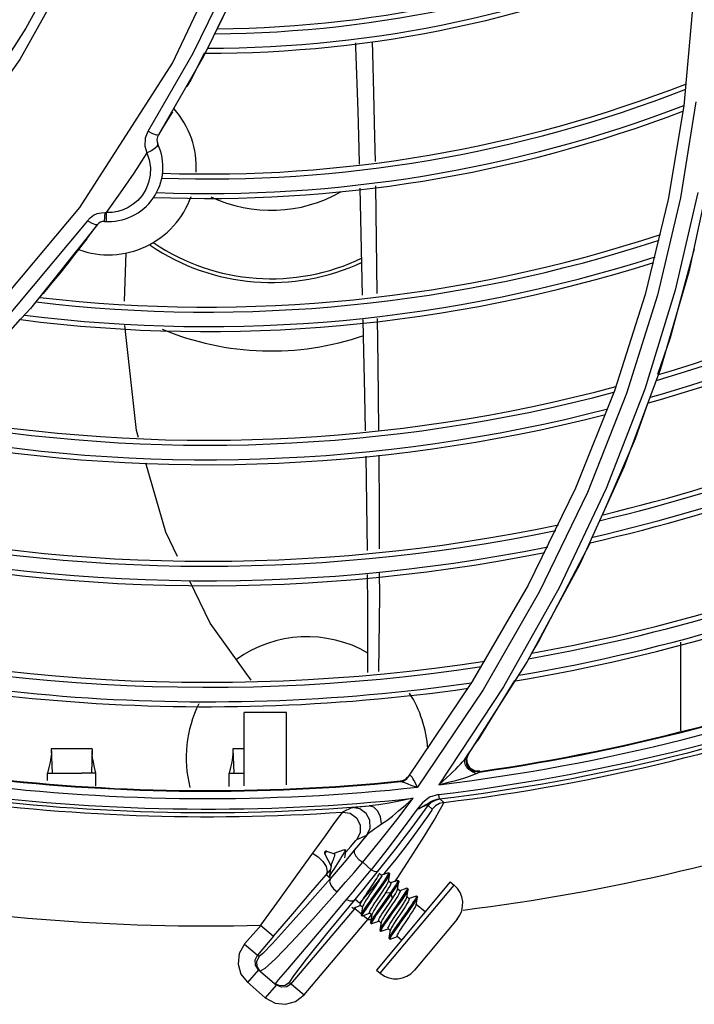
# Model space of a CAD drawing. Extents: x 40.7 to 137.4, y -250.8 to -221.5.
# Tile 306 of 320: x 123.0947 to 123.1627, y -233.2357 to -233.1363. Entities that reach past the tile are written whole.
import ezdxf

# ---------------------------------------------------------------- set-up
doc = ezdxf.new("R2010")
doc.units = 0
doc.header["$MEASUREMENT"] = 0
doc.layers.get('0').update_dxf_attribs({"linetype": 'CONTINUOUS'})

msp = doc.modelspace()

# ---------------------------------------------------------------- linework, layer by layer
at = {"color": 155}
for p, q in [((123.116409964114, -233.133634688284), (123.1145893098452, -233.1371990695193)), ((123.1625144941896, -233.1355544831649), (123.1616438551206, -233.1450154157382)), ((123.1121356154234, -233.1397240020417), (123.1076153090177, -233.147591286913)), ((123.1133251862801, -233.139673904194), (123.1119349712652, -233.1423955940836)), ((123.1119349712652, -233.1423955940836), (123.1115492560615, -233.1430818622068)), ((123.1628750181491, -233.1446055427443), (123.1613271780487, -233.1542844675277)), ((123.1100771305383, -233.1456185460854), (123.109811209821, -233.1460636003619)), ((123.1616438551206, -233.1450154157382), (123.1600718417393, -233.1544600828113)), ((123.1289871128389, -233.1533293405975), (123.1292319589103, -233.1641057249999)), ((123.1305598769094, -233.1530733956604), (123.130712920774, -233.163955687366)), ((123.1600718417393, -233.1544600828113), (123.1577576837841, -233.1640362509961)), ((123.1630535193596, -233.1537454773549), (123.1607930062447, -233.1636143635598)), ((123.0889475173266, -233.169325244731), (123.1007603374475, -233.1552680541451)), ((123.1015063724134, -233.1566095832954), (123.0903680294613, -233.1699430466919)), ((123.1021136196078, -233.1560607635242), (123.1024851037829, -233.1558915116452)), ((123.1032162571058, -233.1566749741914), (123.1032835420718, -233.1557910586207)), ((123.1033895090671, -233.156571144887), (123.10340022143, -233.156685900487)), ((123.1025175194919, -233.1569953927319), (123.0957691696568, -233.1654464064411)), ((123.1006239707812, -233.1595021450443), (123.1002141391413, -233.1600301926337)), ((123.1052561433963, -233.1647118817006), (123.1054152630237, -233.1598478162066)), ((123.1607930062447, -233.1636143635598), (123.1577320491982, -233.173588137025)), ((123.0970503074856, -233.1639399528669), (123.0967040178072, -233.1643265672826)), ((123.1577576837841, -233.1640362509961), (123.1546490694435, -233.173767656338)), ((123.0957691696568, -233.1654464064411), (123.0873325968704, -233.1744358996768)), ((123.0947244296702, -233.1665366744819), (123.0907436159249, -233.1709810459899)), ((123.1592914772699, -233.1715426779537), (123.1556344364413, -233.1813882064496)), ((123.1546490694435, -233.173767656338), (123.1507202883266, -233.1835697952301)), ((123.1558858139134, -233.1740386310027), (123.151929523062, -233.1840212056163)), ((123.1577320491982, -233.173588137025), (123.1538407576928, -233.1836191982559)), ((123.1556344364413, -233.1813882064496), (123.1511589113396, -233.1912480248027)), ((123.1507202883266, -233.1835697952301), (123.1459584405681, -233.1933573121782)), ((123.1521951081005, -233.1890938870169), (123.1470763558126, -233.1989314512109)), ((123.1511589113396, -233.1912480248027), (123.1458420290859, -233.2010699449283)), ((123.1459584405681, -233.1933573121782), (123.1403272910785, -233.2031029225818)), ((123.1470763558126, -233.1989314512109), (123.1462873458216, -233.2002132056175)), ((123.1613704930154, -233.2080716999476), (123.1613704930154, -233.1991285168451)), ((123.1458420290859, -233.2010699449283), (123.1396653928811, -233.2107966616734)), ((123.1403272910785, -233.2031029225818), (123.1338084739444, -233.2127414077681)), ((123.1445859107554, -233.2029772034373), (123.1408745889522, -233.2090062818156)), ((123.1414079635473, -233.2039346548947), (123.1347994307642, -233.2137475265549)), ((123.1434636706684, -233.2036379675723), (123.1369373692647, -233.2135026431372)), ((123.1216024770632, -233.2062260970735), (123.1173296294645, -233.2062260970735)), ((123.1173296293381, -233.2136285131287), (123.1173296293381, -233.2062260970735)), ((123.1216024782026, -233.2135084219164), (123.1216024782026, -233.2062260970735)), ((123.1405574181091, -233.2094808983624), (123.1408746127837, -233.209006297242)), ((123.1020002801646, -233.2098885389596), (123.0978666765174, -233.2098885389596)), ((123.0978666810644, -233.2098885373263), (123.097962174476, -233.2123306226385)), ((123.1020002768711, -233.2098885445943), (123.1019048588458, -233.2123301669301)), ((123.1173296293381, -233.2098885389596), (123.1161788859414, -233.2098885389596)), ((123.1161788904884, -233.2098885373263), (123.1162743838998, -233.2123306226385)), ((123.1399214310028, -233.210422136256), (123.1402454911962, -233.2099442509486)), ((123.1402454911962, -233.2099442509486), (123.1405574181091, -233.2094808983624)), ((123.1396258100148, -233.2108833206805), (123.1396452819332, -233.2108352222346)), ((123.1396452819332, -233.2108352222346), (123.1396619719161, -233.2108024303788)), ((123.1396657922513, -233.2107967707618), (123.1396619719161, -233.2108024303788)), ((123.1396657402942, -233.2107967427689), (123.1399214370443, -233.2104221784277)), ((123.1397307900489, -233.2109201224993), (123.1399214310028, -233.210422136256)), ((123.1397812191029, -233.210845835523), (123.1399405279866, -233.2104294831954)), ((123.140563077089, -233.212279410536), (123.1404676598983, -233.2122578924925)), ((123.141094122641, -233.2121488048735), (123.1405641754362, -233.2121010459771)), ((123.1407510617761, -233.2123651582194), (123.1410433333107, -233.2122228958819)), ((123.1410432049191, -233.2122229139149), (123.1410940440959, -233.2121488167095)), ((123.0974914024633, -233.2130867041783), (123.0974914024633, -233.2123301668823)), ((123.097521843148, -233.2123305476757), (123.0974914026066, -233.2123301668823)), ((123.0974927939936, -233.2123248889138), (123.0974925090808, -233.2123259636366)), ((123.1023746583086, -233.2123297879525), (123.1009452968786, -233.2123313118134)), ((123.1023746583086, -233.2136549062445), (123.1023746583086, -233.2123297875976)), ((123.11583405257, -233.2123305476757), (123.1158036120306, -233.2123301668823)), ((123.1158036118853, -233.2136714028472), (123.1158036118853, -233.2123301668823)), ((123.1158050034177, -233.2123248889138), (123.1158047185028, -233.2123259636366)), ((123.11583405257, -233.2123305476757), (123.1173296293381, -233.2123311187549)), ((123.1330785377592, -233.2131210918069), (123.1330298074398, -233.2131876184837)), ((123.1336434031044, -233.2128951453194), (123.1338002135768, -233.2127333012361)), ((123.1337081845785, -233.2129082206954), (123.1339179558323, -233.212638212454)), ((123.1338350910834, -233.2127108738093), (123.133808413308, -233.2127413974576)), ((123.1405413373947, -233.2123082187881), (123.1407510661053, -233.2123651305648)), ((123.1344397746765, -233.2136438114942), (123.1347995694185, -233.2137498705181)), ((123.1369185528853, -233.2144872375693), (123.1369710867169, -233.2149276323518)), ((123.1374602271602, -233.2152846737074), (123.1370567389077, -233.2149251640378)), ((123.1282166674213, -233.2158127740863), (123.1272297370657, -233.2162589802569)), ((123.1288255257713, -233.2157431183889), (123.1299352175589, -233.2156377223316)), ((123.1342636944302, -233.2178023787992), (123.1358851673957, -233.2156069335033)), ((123.1353110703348, -233.2153109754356), (123.1347775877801, -233.2159790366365)), ((123.1358862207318, -233.2156054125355), (123.1362914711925, -233.215965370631)), ((123.1286786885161, -233.2190342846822), (123.1296805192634, -233.2185802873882)), ((123.1256132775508, -233.2202128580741), (123.1254165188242, -233.2204479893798)), ((123.1256132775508, -233.2202128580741), (123.1264437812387, -233.220473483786)), ((123.1274181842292, -233.2200635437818), (123.1263675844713, -233.2204387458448)), ((123.1275711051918, -233.2201412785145), (123.1274774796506, -233.220062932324)), ((123.1317018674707, -233.2200648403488), (123.1301205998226, -233.2220727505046)), ((123.1254165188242, -233.2204479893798), (123.1260782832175, -233.221715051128)), ((123.125483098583, -233.2202509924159), (123.125431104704, -233.2203131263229)), ((123.1263882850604, -233.2204560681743), (123.1263675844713, -233.2204387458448)), ((123.1264276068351, -233.220452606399), (123.126367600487, -233.2204387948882)), ((123.1264371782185, -233.2204594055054), (123.1264276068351, -233.220452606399)), ((123.1264621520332, -233.2204986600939), (123.1264371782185, -233.2204594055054)), ((123.1264437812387, -233.220473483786), (123.1264473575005, -233.2204754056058)), ((123.1326019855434, -233.2209945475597), (123.1315143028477, -233.2223653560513)), ((123.1252578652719, -233.2212427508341), (123.1255786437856, -233.2217617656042)), ((123.1301205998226, -233.2220727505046), (123.1292741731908, -233.2213262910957)), ((123.1260096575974, -233.2229609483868), (123.1255815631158, -233.2225971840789)), ((123.1311577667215, -233.2226447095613), (123.1309447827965, -233.2224664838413)), ((123.1318620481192, -233.2223753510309), (123.1311526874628, -233.2226305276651)), ((123.1315143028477, -233.2223653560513), (123.1313583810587, -233.2225568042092)), ((123.1318615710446, -233.2232728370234), (123.1319947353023, -233.2224870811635)), ((123.1318621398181, -233.22237531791), (123.1318957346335, -233.2223749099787)), ((123.1319891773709, -233.2224533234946), (123.1318955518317, -233.2223749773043)), ((123.1319891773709, -233.2224533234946), (123.1319947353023, -233.2224870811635)), ((123.1327983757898, -233.2231587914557), (123.1320889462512, -233.2234139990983)), ((123.1327000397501, -233.2229446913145), (123.132473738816, -233.2232758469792)), ((123.1327983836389, -233.2231587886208), (123.1328320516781, -233.223158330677)), ((123.132925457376, -233.2232367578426), (123.1328318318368, -233.2231584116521)), ((123.12844095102, -233.2241110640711), (123.1274862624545, -233.2252439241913)), ((123.1309636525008, -233.2238695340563), (123.1301749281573, -233.2249765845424)), ((123.1310574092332, -233.2239473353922), (123.1302736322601, -233.2250474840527)), ((123.1381010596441, -233.2233012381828), (123.1306581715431, -233.2321956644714)), ((123.1310467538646, -233.2325207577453), (123.1384896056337, -233.2236263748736)), ((123.1320940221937, -233.2234281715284), (123.1318673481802, -233.2232384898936)), ((123.1327978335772, -233.2240562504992), (123.1329310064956, -233.2232704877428)), ((123.133030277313, -233.2242116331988), (123.1328036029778, -233.2240219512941)), ((123.1337339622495, -233.2239425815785), (123.1330251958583, -233.2241974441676)), ((123.1337341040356, -233.2248401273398), (123.1338672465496, -233.2240543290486)), ((123.1338616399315, -233.2240205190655), (123.1337680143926, -233.2239421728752)), ((123.1338616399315, -233.2240205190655), (123.1338672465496, -233.2240543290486)), ((123.1381010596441, -233.2233012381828), (123.1384896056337, -233.2236263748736)), ((123.1289549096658, -233.2254635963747), (123.1285055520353, -233.2250817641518)), ((123.131397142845, -233.2246614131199), (123.1308395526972, -233.2254931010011)), ((123.1318058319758, -233.2247853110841), (123.131016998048, -233.2258924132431)), ((123.1318989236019, -233.2248644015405), (123.131109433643, -233.2259724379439)), ((123.1315736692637, -233.2243951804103), (123.131397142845, -233.2246614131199)), ((123.1320575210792, -233.2244295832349), (123.1315737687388, -233.2243952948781)), ((123.1320575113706, -233.2244295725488), (123.1318058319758, -233.2247853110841)), ((123.1321508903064, -233.2245079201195), (123.1318989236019, -233.2248644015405)), ((123.1321508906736, -233.2245079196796), (123.1320572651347, -233.224429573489)), ((123.1320935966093, -233.2252439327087), (123.1322700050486, -233.2249778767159)), ((123.1322698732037, -233.2249778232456), (123.1321508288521, -233.2245077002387)), ((123.1339665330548, -233.2249950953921), (123.1337399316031, -233.2248054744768)), ((123.1346702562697, -233.2247260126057), (123.1339614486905, -233.2249808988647)), ((123.1346703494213, -233.2247259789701), (123.1347046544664, -233.2247254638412)), ((123.1346703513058, -233.2256235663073), (123.1348034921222, -233.2248377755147)), ((123.1347978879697, -233.2248039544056), (123.1347042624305, -233.2247256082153)), ((123.1347978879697, -233.2248039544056), (123.1348034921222, -233.2248377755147)), ((123.1220538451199, -233.2335854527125), (123.1286481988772, -233.2258248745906)), ((123.1281842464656, -233.22585892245), (123.1282778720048, -233.2259372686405)), ((123.1283120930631, -233.225936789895), (123.1290210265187, -233.2256818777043)), ((123.1291528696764, -233.2265647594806), (123.1284947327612, -233.2260055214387)), ((123.1292425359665, -233.2258574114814), (123.1290160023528, -233.2256678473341)), ((123.1292482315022, -233.2258235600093), (123.1291149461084, -233.2266093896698)), ((123.1315362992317, -233.2260751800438), (123.1320935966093, -233.2252439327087)), ((123.1355646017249, -233.2263323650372), (123.1346761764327, -233.2255889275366)), ((123.1233559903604, -233.2346921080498), (123.1297969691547, -233.2271120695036)), ((123.1291204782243, -233.2266424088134), (123.1292141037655, -233.2267207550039)), ((123.1292482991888, -233.2267202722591), (123.1299572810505, -233.2264653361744)), ((123.1297969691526, -233.2271120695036), (123.1292850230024, -233.2266770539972)), ((123.1297969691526, -233.2271120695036), (123.1301480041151, -233.2266205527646)), ((123.1301787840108, -233.2266408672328), (123.1299522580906, -233.2264513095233)), ((123.1301845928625, -233.226606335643), (123.1300514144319, -233.2273921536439)), ((123.1338471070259, -233.2263246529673), (123.1330572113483, -233.2274332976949)), ((123.1387951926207, -233.2270658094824), (123.1344861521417, -233.2322152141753)), ((123.1173729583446, -233.2295237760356), (123.1190247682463, -233.2276729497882)), ((123.1189782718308, -233.2276708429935), (123.1202805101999, -233.228777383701)), ((123.1300513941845, -233.2273922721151), (123.1300569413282, -233.2274261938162)), ((123.1300570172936, -233.227425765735), (123.1301506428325, -233.2275041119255)), ((123.1301506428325, -233.2275041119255), (123.1301849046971, -233.2275036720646)), ((123.1301849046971, -233.2275036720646), (123.1308935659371, -233.227248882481)), ((123.1311150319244, -233.2274243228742), (123.1308885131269, -233.2272347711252)), ((123.1309876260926, -233.2281757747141), (123.1309931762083, -233.2282096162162)), ((123.1311208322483, -233.2273898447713), (123.1309876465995, -233.2281756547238)), ((123.1311211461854, -233.2282871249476), (123.1318298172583, -233.2280323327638)), ((123.1320512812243, -233.2282077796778), (123.131824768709, -233.2280182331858)), ((123.1320570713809, -233.2281733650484), (123.1319238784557, -233.2289591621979)), ((123.120280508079, -233.2287773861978), (123.1186515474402, -233.2306944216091)), ((123.1309932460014, -233.2282092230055), (123.1310868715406, -233.228287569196)), ((123.1319294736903, -233.2289926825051), (123.1320230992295, -233.2290710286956)), ((123.1320230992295, -233.2290710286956), (123.1320573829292, -233.2290705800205)), ((123.1320573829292, -233.2290705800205), (123.13276606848, -233.2288157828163)), ((123.13319462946, -233.229164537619), (123.1327610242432, -233.2288016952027)), ((123.1173493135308, -233.2295878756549), (123.1188216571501, -233.2308389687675)), ((123.1184216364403, -233.2311796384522), (123.1186515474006, -233.2306944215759)), ((123.118465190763, -233.2317151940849), (123.1184216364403, -233.2311796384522)), ((123.1187708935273, -233.2321575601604), (123.118465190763, -233.2317151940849)), ((123.1189403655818, -233.232301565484), (123.1186292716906, -233.2318430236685)), ((123.1194050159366, -233.2320380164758), (123.1189411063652, -233.2323014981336)), ((123.1216904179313, -233.2320898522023), (123.1207621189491, -233.2331862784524)), ((123.1187708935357, -233.2321575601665), (123.1176641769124, -233.2334599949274)), ((123.1187708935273, -233.2321575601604), (123.1205906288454, -233.2337038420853)), ((123.1306581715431, -233.2321956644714), (123.1310467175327, -233.2325208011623)), ((123.1194201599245, -233.2349819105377), (123.1176317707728, -233.2334004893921)), ((123.1194839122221, -233.2350062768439), (123.1205906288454, -233.2337038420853)), ((123.1207621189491, -233.2331862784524), (123.1204343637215, -233.2335710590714)), ((123.1210765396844, -233.2339341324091), (123.1205906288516, -233.2337038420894)), ((123.121612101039, -233.2338906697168), (123.1210765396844, -233.2339341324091)), ((123.1220538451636, -233.23358545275), (123.121612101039, -233.2338906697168)), ((123.1218969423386, -233.2334521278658), (123.1233560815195, -233.2346920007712))]:
    msp.add_line(p, q, dxfattribs=at)
for points in [[(123.110562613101, -233.0920565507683), (123.1094803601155, -233.0995788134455), (123.1078226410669, -233.1071929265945), (123.1055872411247, -233.1147942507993), (123.1027660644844, -233.1223434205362), (123.0993465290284, -233.1298153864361), (123.0953149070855, -233.1371835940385), (123.0906602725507, -233.144413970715), (123.0853675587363, -233.151476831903)], [(123.1193296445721, -233.1236502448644), (123.116036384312, -233.131736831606), (123.1121356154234, -233.1397240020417)], [(123.1007603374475, -233.1552680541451), (123.1100864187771, -233.140700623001), (123.1171345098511, -233.1257794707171)], [(123.1010613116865, -233.1289512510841), (123.0946901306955, -233.1403410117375), (123.086936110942, -233.1512281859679), (123.0778760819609, -233.1614527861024)], [(123.1171471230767, -233.1320203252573), (123.11321694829, -233.1400441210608), (123.1086645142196, -233.1479398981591)], [(123.1285348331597, -233.1386743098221), (123.1285477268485, -233.1391021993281), (123.1287740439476, -233.1455597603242)], [(123.130240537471, -233.1385577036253), (123.1302656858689, -233.1396745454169), (123.1303735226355, -233.1437329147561), (123.1304764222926, -233.1481581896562), (123.1305182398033, -233.1506211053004)], [(123.1287740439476, -233.1455597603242), (123.1288877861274, -233.1493368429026), (123.1289265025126, -233.1508930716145)], [(123.1098112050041, -233.1460635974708), (123.1094327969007, -233.1466903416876), (123.1090505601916, -233.1473157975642), (123.1086645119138, -233.1479399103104)], [(123.1076153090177, -233.147591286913), (123.1073315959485, -233.1482953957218), (123.1073081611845, -233.1490934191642), (123.1075134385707, -233.1497612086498)], [(123.1086645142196, -233.1479398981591), (123.1084854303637, -233.1479678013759), (123.1081119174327, -233.1478436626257), (123.1076142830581, -233.1475867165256)], [(123.1075123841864, -233.1497569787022), (123.1079645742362, -233.1495227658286), (123.1083368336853, -233.1492681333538), (123.108566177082, -233.149037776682), (123.1086088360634, -233.1488698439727)], [(123.1075134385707, -233.1497612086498), (123.1061788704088, -233.151794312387), (123.1048080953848, -233.1538050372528), (123.1034013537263, -233.1557925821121)], [(123.1075123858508, -233.1497569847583), (123.1077464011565, -233.1504779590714), (123.1078590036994, -233.1512414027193), (123.1078329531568, -233.1520152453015), (123.1076715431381, -233.1527631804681), (123.1073899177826, -233.1534522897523)], [(123.1642563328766, -233.1520807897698), (123.1621559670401, -233.1617592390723), (123.1592914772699, -233.1715426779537)], [(123.1073899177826, -233.1534522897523), (123.1070152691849, -233.15405417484), (123.1065834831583, -233.1545508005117)], [(123.1065834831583, -233.1545508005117), (123.1061195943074, -233.1549475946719), (123.1056318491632, -233.1552595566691), (123.1051208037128, -233.1554975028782), (123.1045826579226, -233.1556662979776), (123.1040112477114, -233.1557644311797), (123.1034002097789, -233.1557906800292)], [(123.1613271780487, -233.1542844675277), (123.1590082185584, -233.1641096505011), (123.1558858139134, -233.1740386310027)], [(123.1025175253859, -233.1569953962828), (123.1023438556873, -233.1570254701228), (123.1019822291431, -233.1568918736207), (123.101505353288, -233.156607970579)], [(123.1015063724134, -233.1566095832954), (123.1017825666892, -233.1563023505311), (123.1021136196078, -233.1560607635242)], [(123.1024851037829, -233.1558915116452), (123.1028814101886, -233.1558007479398), (123.1032846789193, -233.1557929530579)], [(123.1034013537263, -233.1557925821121), (123.1033615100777, -233.1557949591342), (123.1033215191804, -233.1557962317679), (123.1032846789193, -233.1557929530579)], [(123.1034026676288, -233.1557905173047), (123.1033904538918, -233.1562508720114), (123.1033895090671, -233.156571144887)], [(123.1014456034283, -233.1584288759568), (123.1009485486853, -233.1590809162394), (123.1006239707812, -233.1595021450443)], [(123.1626910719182, -233.1594278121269), (123.1602835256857, -233.1684362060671), (123.1590093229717, -233.1721030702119)], [(123.1002141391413, -233.1600301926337), (123.0994517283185, -233.1609984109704), (123.0986800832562, -233.1619610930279), (123.0978992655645, -233.1629181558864)], [(123.0978992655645, -233.1629181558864), (123.097662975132, -233.1632044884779), (123.0973781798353, -233.1635476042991), (123.0970503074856, -233.1639399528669)], [(123.1292884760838, -233.1665870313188), (123.1293271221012, -233.1682837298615), (123.129452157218, -233.1741392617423), (123.1295222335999, -233.1778005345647)], [(123.1307464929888, -233.166455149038), (123.1308074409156, -233.1710734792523), (123.1308792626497, -233.1777438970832)], [(123.1066615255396, -233.1784654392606), (123.1064653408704, -233.1777816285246), (123.1052816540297, -233.1671616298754)], [(123.1580159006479, -233.1749619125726), (123.1567542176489, -233.1785927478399), (123.1534592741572, -233.1862295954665)], [(123.1295714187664, -233.1803703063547), (123.1296868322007, -233.1875510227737), (123.1297101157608, -233.1898751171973)], [(123.1308991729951, -233.1802608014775), (123.1309404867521, -233.1858398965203), (123.1309452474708, -233.1897086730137)], [(123.1106039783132, -233.1904680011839), (123.1094027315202, -233.1880200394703), (123.1074030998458, -233.1810502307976)], [(123.151929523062, -233.1840212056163), (123.1471117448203, -233.1940049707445), (123.1414079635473, -233.2039346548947)], [(123.1538407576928, -233.1836191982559), (123.149092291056, -233.1936549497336), (123.1434636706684, -233.2036379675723)], [(123.1297342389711, -233.1922830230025), (123.1297646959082, -233.1953231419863), (123.1297620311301, -233.2021817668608)], [(123.1309482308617, -233.1921331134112), (123.1309509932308, -233.194377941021), (123.1308736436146, -233.2020734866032)], [(123.118025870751, -233.2029635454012), (123.1139010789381, -233.197187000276), (123.1118267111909, -233.1929597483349)], [(123.0978744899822, -233.2100882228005), (123.0978710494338, -233.2103810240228), (123.0978313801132, -233.2107708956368), (123.0977518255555, -233.2112336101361), (123.0976343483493, -233.2117657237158), (123.0974928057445, -233.212324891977)], [(123.1023746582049, -233.2123301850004), (123.102231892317, -233.2117659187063), (123.1021146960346, -233.2112344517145), (123.1020353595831, -233.2107723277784), (123.1019958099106, -233.2103829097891), (123.1019923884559, -233.2100904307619)], [(123.1161866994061, -233.2100882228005), (123.1161832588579, -233.2103810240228), (123.1161435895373, -233.2107708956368), (123.1160640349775, -233.2112336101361), (123.1159465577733, -233.2117657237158), (123.1158050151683, -233.212324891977)], [(123.1369374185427, -233.2135052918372), (123.1373491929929, -233.2131471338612), (123.1377242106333, -233.212809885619), (123.1380659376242, -233.2124928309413), (123.1383770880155, -233.2121953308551), (123.138658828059, -233.2119179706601), (123.1389124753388, -233.2116597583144), (123.1391405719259, -233.2114192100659), (123.1393442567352, -233.2111944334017), (123.1395215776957, -233.2109861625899), (123.1396657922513, -233.2107967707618)], [(123.1397932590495, -233.211762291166), (123.1397202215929, -233.2116547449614), (123.1396553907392, -233.2115342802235), (123.1396017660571, -233.2113933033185), (123.1395699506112, -233.2112115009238), (123.1395693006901, -233.2111803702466), (123.1395854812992, -233.2110298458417), (123.1396258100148, -233.2108833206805)], [(123.1410432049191, -233.2122229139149), (123.1405123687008, -233.2121745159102), (123.1400615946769, -233.2118961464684), (123.1397820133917, -233.2114474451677), (123.1397307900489, -233.2109201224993)], [(123.1405641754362, -233.2121010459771), (123.1401125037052, -233.2118227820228), (123.1398325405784, -233.2113739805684), (123.1397812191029, -233.210845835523)], [(123.1399668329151, -233.2119565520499), (123.139875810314, -233.211863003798), (123.1397932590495, -233.211762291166)], [(123.1401617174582, -233.212112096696), (123.1400629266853, -233.2120400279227), (123.1399668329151, -233.2119565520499)], [(123.1404676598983, -233.2122578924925), (123.1403645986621, -233.212221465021), (123.1402623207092, -233.2121726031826), (123.1401617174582, -233.212112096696)], [(123.097521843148, -233.2123305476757), (123.0982359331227, -233.2123302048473), (123.1009452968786, -233.2123313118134)], [(123.1330298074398, -233.2131876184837), (123.1333281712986, -233.2131146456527), (123.1335946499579, -233.21296194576), (123.1338085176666, -233.2127413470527)], [(123.1330298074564, -233.2131876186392), (123.1330380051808, -233.2131884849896), (123.1330631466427, -233.213187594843), (123.1331026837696, -233.2131852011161)], [(123.1330785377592, -233.2131210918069), (123.133376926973, -233.2130479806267), (123.1336434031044, -233.2128951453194)], [(123.1331026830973, -233.2131851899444), (123.1334271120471, -233.2130967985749), (123.1337081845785, -233.2129082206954)], [(123.1331026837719, -233.2131852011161), (123.1332354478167, -233.213195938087), (123.1333920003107, -233.2132445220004), (123.1335948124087, -233.2133248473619)], [(123.1339188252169, -233.21263886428), (123.1338724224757, -233.2126765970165), (123.1338350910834, -233.2127108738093)], [(123.1347994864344, -233.2137498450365), (123.1346726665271, -233.213499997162), (123.1345466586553, -233.2132596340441), (123.1344386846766, -233.2130425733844), (123.1343399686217, -233.2128631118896), (123.1342490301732, -233.2127279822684), (123.1341685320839, -233.2126407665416), (123.1340904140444, -233.2125971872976), (123.1340085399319, -233.2125926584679), (123.1339188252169, -233.21263886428)], [(123.136937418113, -233.2135052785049), (123.1374533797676, -233.2133797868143), (123.137926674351, -233.2132588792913), (123.1383616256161, -233.2131427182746), (123.1387620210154, -233.2130312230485), (123.1391305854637, -233.2129243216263)], [(123.1391305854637, -233.2129243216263), (123.1394674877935, -233.2128224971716), (123.139774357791, -233.212725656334), (123.1400565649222, -233.2126322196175), (123.1403166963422, -233.2125409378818), (123.1405524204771, -233.2124513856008), (123.1407510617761, -233.2123651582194)], [(123.1335948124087, -233.2133248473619), (123.1338382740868, -233.2134240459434), (123.1341195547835, -233.2135325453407), (123.1344397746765, -233.2136438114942)], [(123.1292741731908, -233.2213262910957), (123.1310029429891, -233.219198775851), (123.1326978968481, -233.217043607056), (123.1343588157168, -233.2148615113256)], [(123.1343589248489, -233.2148637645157), (123.1331070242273, -233.2151348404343), (123.1319565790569, -233.2153539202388), (123.1308978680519, -233.2155239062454), (123.1299352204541, -233.2156377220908)], [(123.1311767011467, -233.2174588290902), (123.1316907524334, -233.217098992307), (123.1322623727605, -233.2166614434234), (123.1328922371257, -233.2161489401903), (123.1335876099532, -233.2155544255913), (123.1343591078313, -233.214863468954)], [(123.1369185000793, -233.2144845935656), (123.1360211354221, -233.2147530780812), (123.1353110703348, -233.2153109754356)], [(123.1353635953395, -233.2156582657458), (123.1356663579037, -233.215503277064), (123.135794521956, -233.2154335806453), (123.1359199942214, -233.2153566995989), (123.13605580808, -233.2152682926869), (123.1362137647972, -233.2151735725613), (123.1363949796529, -233.2150840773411)], [(123.1358862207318, -233.2156054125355), (123.1362063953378, -233.2152764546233), (123.1366055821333, -233.2150433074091), (123.1370567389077, -233.2149251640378)], [(123.1363949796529, -233.2150840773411), (123.1365912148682, -233.2150100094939), (123.1367877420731, -233.2149578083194), (123.1369711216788, -233.2149276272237)], [(123.1369711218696, -233.2149276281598), (123.1370168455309, -233.2149246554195), (123.1370454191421, -233.214923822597), (123.1370567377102, -233.2149251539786)], [(123.1272294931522, -233.2162588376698), (123.126963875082, -233.2165957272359), (123.1263434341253, -233.2174495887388), (123.1254710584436, -233.2186663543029), (123.1242142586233, -233.220408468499)], [(123.1272297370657, -233.2162589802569), (123.128000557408, -233.2163860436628), (123.1286363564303, -233.2168453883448), (123.1290002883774, -233.2175396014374), (123.129015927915, -233.218325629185), (123.1286786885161, -233.2190342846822)], [(123.1282160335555, -233.2158126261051), (123.1282947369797, -233.2157993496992), (123.128494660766, -233.2157765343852), (123.1288255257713, -233.2157431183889)], [(123.1296805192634, -233.2185802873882), (123.1300142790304, -233.2178692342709), (123.1299948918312, -233.2170846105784), (123.1296294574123, -233.216394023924), (123.1289916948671, -233.2159367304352), (123.1282166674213, -233.2158127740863)], [(123.1311766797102, -233.2174588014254), (123.131072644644, -233.2167517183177), (123.1307960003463, -233.2161513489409), (123.130394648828, -233.2157571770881), (123.1299352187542, -233.215637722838)], [(123.1347775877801, -233.2159790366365), (123.1332542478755, -233.2180334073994), (123.1317018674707, -233.2200648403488)], [(123.1347777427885, -233.2159814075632), (123.134991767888, -233.2158597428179), (123.1351861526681, -233.215752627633), (123.1353635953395, -233.2156582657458)], [(123.1347777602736, -233.2159813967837), (123.1349570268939, -233.215884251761), (123.1351240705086, -233.2157967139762), (123.1352796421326, -233.2157184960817), (123.1354231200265, -233.2156501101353), (123.135554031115, -233.2155921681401), (123.1356702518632, -233.2155462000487), (123.1357666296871, -233.2155148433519), (123.1358405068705, -233.2154993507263), (123.1358909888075, -233.2155004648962), (123.1359157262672, -233.2155195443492), (123.1359128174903, -233.2155566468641), (123.1358852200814, -233.215606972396)], [(123.136291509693, -233.2159653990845), (123.1362305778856, -233.2160771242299), (123.1360739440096, -233.2163182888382), (123.1358132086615, -233.216698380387)], [(123.1374602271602, -233.2152846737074), (123.1370174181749, -233.2153998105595), (123.1366173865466, -233.215631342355), (123.1362914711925, -233.215965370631)], [(123.1374602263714, -233.2152846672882), (123.1373974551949, -233.215425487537), (123.1372329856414, -233.2157304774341), (123.136962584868, -233.2162071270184), (123.1365786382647, -233.2168608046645)], [(123.1358132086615, -233.216698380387), (123.1354398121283, -233.2172258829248), (123.1349459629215, -233.2179071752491), (123.1343174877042, -233.2187557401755), (123.1335376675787, -233.2197861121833), (123.1326019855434, -233.2209945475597)], [(123.1365786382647, -233.2168608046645), (123.1360745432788, -233.2176969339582), (123.1354416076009, -233.2187233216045), (123.1346690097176, -233.219945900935), (123.1337537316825, -233.221359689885), (123.1327000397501, -233.2229446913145)], [(123.129680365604, -233.2185803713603), (123.1298092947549, -233.2184505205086), (123.1299934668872, -233.2182948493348), (123.1302223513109, -233.2181184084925), (123.1304924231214, -233.2179225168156), (123.1308069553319, -233.2177049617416), (123.1311767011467, -233.2174588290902)], [(123.1308800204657, -233.2221672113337), (123.1325953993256, -233.2199895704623), (123.1342636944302, -233.2178023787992)], [(123.1275661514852, -233.2202912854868), (123.1280580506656, -233.2197198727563), (123.1283660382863, -233.2193674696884), (123.1285696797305, -233.2191424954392), (123.1286784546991, -233.2190342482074)], [(123.1296802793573, -233.218580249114), (123.1292650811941, -233.2190920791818), (123.1288471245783, -233.2196033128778), (123.1284264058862, -233.2201139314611)], [(123.1284264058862, -233.2201139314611), (123.1276015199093, -233.2211023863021), (123.1267946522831, -233.2220524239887), (123.1260096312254, -233.2229609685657)], [(123.1274780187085, -233.2200627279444), (123.1274891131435, -233.2201021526), (123.1274659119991, -233.2201916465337), (123.127404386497, -233.220327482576), (123.1273077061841, -233.2205044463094), (123.1271814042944, -233.2207169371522), (123.127033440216, -233.220954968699), (123.1268674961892, -233.2212141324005), (123.1265180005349, -233.2217537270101)], [(123.1274181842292, -233.2200635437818), (123.1274733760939, -233.2200595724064), (123.1274780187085, -233.2200627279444)], [(123.1274800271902, -233.2208769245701), (123.1275065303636, -233.2206861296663), (123.1275440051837, -233.2204338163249), (123.1275810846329, -233.2201951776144)], [(123.1275810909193, -233.2201951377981), (123.1275825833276, -233.2201823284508), (123.1275711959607, -233.2201407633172)], [(123.1284264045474, -233.2201139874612), (123.1283986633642, -233.2203576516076), (123.128571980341, -233.2207018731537), (123.1288839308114, -233.2210436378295), (123.1292744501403, -233.2213276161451)], [(123.1242142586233, -233.220408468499), (123.1226288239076, -233.2225956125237), (123.1208346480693, -233.2250850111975), (123.1189782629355, -233.2276708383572)], [(123.1242218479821, -233.2203969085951), (123.1247809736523, -233.2207624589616), (123.1252578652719, -233.2212427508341)], [(123.1260837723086, -233.2216796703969), (123.1261103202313, -233.2215691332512), (123.126156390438, -233.221436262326), (123.1262165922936, -233.2212861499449), (123.1262846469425, -233.2211238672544), (123.1263510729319, -233.2209631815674), (123.12640888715, -233.2208114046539), (123.1264496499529, -233.2206795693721), (123.1264683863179, -233.2205757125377), (123.1264621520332, -233.2204986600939)], [(123.120280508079, -233.2287773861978), (123.1222141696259, -233.2265089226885), (123.1240388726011, -233.2243821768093), (123.1260193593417, -233.2220905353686)], [(123.1255786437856, -233.2217617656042), (123.1256931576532, -233.2222383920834), (123.1255815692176, -233.222597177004)], [(123.1265180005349, -233.2217537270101), (123.1263517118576, -233.2220129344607), (123.1262007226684, -233.2222532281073), (123.1260746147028, -233.2224638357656), (123.1259770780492, -233.2226410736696), (123.1259147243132, -233.2227751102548), (123.1258936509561, -233.2228446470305)], [(123.1260838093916, -233.2216794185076), (123.1260317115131, -233.2220153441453), (123.1259639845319, -233.222427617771), (123.1258936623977, -233.2228445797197)], [(123.1267100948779, -233.224297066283), (123.1275483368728, -233.2233453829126), (123.1284043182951, -233.2223542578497), (123.1292744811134, -233.2213276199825)], [(123.12844095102, -233.2241110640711), (123.1292731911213, -233.2231088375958), (123.1301209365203, -233.2220741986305)], [(123.1285054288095, -233.2250816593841), (123.1292740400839, -233.2241493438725), (123.13006683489, -233.2231768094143), (123.1308800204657, -233.2221672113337)], [(123.1301209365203, -233.2220741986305), (123.1304390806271, -233.222210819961), (123.1307053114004, -233.2222446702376), (123.1308798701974, -233.2221670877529)], [(123.1260096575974, -233.2229609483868), (123.1237111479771, -233.2255845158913), (123.1217036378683, -233.2278423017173), (123.1201838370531, -233.2295102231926), (123.1192118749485, -233.2305222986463), (123.1188216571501, -233.2308389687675)], [(123.1260096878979, -233.2229611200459), (123.1259254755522, -233.2232582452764), (123.1260470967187, -233.2236456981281), (123.1263270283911, -233.2240104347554), (123.1267099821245, -233.2242967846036)], [(123.1312169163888, -233.2227305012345), (123.1302910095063, -233.2238673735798), (123.12895478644, -233.2254634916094)], [(123.1290160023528, -233.2256678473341), (123.1290095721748, -233.2256158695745), (123.1290483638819, -233.2255096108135), (123.1291287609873, -233.2253542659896), (123.1292466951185, -233.2251540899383), (123.1293976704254, -233.2249140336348), (123.1295752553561, -233.2246417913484), (123.1297678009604, -233.224352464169), (123.1299675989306, -233.2240548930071), (123.1301687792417, -233.2237552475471), (123.1303627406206, -233.2234637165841), (123.1305378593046, -233.2231951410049), (123.1306862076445, -233.2229592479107), (123.1308038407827, -233.2227597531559), (123.1308856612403, -233.2226017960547), (123.1309254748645, -233.2224895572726)], [(123.1311577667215, -233.2226447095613), (123.1311641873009, -233.2226967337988), (123.1311251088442, -233.2228035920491), (123.1310438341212, -233.2229603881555), (123.1309258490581, -233.2231604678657), (123.1307757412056, -233.2233990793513), (123.1305983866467, -233.2236709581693), (123.1304050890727, -233.2239614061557), (123.1300065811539, -233.2245549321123)], [(123.1318957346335, -233.2223749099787), (123.1318986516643, -233.2224216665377), (123.131851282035, -233.2225331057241), (123.1317530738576, -233.2227059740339), (123.1316083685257, -233.2229343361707), (123.131423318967, -233.2232102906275), (123.1312062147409, -233.2235247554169), (123.1309636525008, -233.2238695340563)], [(123.1319947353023, -233.2224870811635), (123.1319903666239, -233.2225055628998), (123.1319404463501, -233.222619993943), (123.1318408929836, -233.2227935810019), (123.1316956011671, -233.2230219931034), (123.1315116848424, -233.2232963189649), (123.131296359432, -233.2236078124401), (123.1310574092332, -233.2239473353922)], [(123.1328320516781, -233.223158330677), (123.1328378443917, -233.2231678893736), (123.1328228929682, -233.2232405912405), (123.1327564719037, -233.2233743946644), (123.1326418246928, -233.2235664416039), (123.1324825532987, -233.2238116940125), (123.1322851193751, -233.2241023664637), (123.1320575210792, -233.2244295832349)], [(123.1299522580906, -233.2264513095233), (123.1299457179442, -233.2263998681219), (123.1299844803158, -233.2262933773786), (123.1300661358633, -233.2261357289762), (123.1301841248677, -233.2259356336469), (123.1303334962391, -233.2256981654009), (123.1305110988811, -233.2254258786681), (123.1307059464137, -233.2251331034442), (123.1309062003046, -233.2248348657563), (123.1311042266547, -233.2245399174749), (123.1312970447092, -233.2242501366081), (123.1314739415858, -233.2239788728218), (123.1316237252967, -233.2237406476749), (123.1317414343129, -233.223540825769), (123.1318222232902, -233.2233845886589), (123.1318617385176, -233.2232729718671)], [(123.1320940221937, -233.2234281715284), (123.132101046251, -233.2234771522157), (123.132066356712, -233.2235760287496), (123.1319919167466, -233.2237225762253), (123.1318816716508, -233.2239118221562), (123.131740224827, -233.2241384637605), (123.1315736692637, -233.2243951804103)], [(123.1329310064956, -233.2232704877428), (123.1329164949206, -233.2233182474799), (123.1328513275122, -233.223450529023), (123.1327382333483, -233.2236399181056), (123.132579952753, -233.2238840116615), (123.13238186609, -233.2241761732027), (123.1321508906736, -233.2245079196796)], [(123.1322700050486, -233.2249778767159), (123.1324359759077, -233.2247220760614), (123.1325772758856, -233.2244957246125), (123.1326876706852, -233.2243063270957), (123.1327624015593, -233.2241593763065), (123.1327980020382, -233.2240563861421)], [(123.1337683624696, -233.2239420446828), (123.1337751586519, -233.2239664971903), (123.1337445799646, -233.2240574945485), (123.1336631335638, -233.2242099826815), (123.1335344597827, -233.2244185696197), (123.1333634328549, -233.2246775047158), (123.1331565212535, -233.2249799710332), (123.132920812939, -233.2253166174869), (123.1326652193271, -233.2256768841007)], [(123.1338672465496, -233.2240543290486), (123.1338338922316, -233.224145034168), (123.133747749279, -233.2243032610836), (123.1336154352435, -233.2245161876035), (123.1334436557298, -233.2247757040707), (123.1332365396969, -233.2250775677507), (123.1330030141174, -233.2254108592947), (123.1327510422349, -233.2257661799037)], [(123.132925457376, -233.2232367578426), (123.1329311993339, -233.223246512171), (123.1329310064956, -233.2232704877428)], [(123.1337341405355, -233.2239425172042), (123.133753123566, -233.223938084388), (123.1337683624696, -233.2239420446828)], [(123.1267099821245, -233.2242967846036), (123.1242354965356, -233.2270509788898), (123.1220872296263, -233.2293755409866), (123.1204620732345, -233.2310530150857), (123.1194050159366, -233.2320380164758)], [(123.1218969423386, -233.2334521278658), (123.1223113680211, -233.232782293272), (123.1236104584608, -233.2310926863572), (123.1258033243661, -233.2283680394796), (123.1285055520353, -233.2250817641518)], [(123.1276277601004, -233.225076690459), (123.1279849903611, -233.2252044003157), (123.1282886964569, -233.2252043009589), (123.1285055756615, -233.2250817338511)], [(123.1301749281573, -233.2249765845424), (123.1299239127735, -233.2253309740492), (123.1296946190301, -233.225659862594), (123.12949178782, -233.2259575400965), (123.1293262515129, -233.2262106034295), (123.1292059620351, -233.2264098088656), (123.1291342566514, -233.2265502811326), (123.1291149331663, -233.2266094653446)], [(123.1302736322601, -233.2250474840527), (123.1300181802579, -233.2254083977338), (123.1297843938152, -233.2257434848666), (123.1295813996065, -233.2260416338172), (123.1294171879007, -233.2262931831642), (123.129297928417, -233.2264907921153), (123.1292270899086, -233.2266303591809), (123.1292077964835, -233.2267082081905), (123.1292141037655, -233.2267207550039)], [(123.1300065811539, -233.2245549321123), (123.12981267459, -233.2248463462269), (123.1296362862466, -233.2251168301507), (123.1294876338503, -233.2253531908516), (123.1293697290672, -233.2255531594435), (123.129288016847, -233.2257109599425), (123.1292482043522, -233.2258235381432)], [(123.133030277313, -233.2242116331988), (123.1330368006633, -233.2242631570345), (123.1329979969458, -233.2243696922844), (123.1329163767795, -233.2245272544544), (123.1327985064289, -233.2247271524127), (123.1326491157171, -233.2249646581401), (123.1324715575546, -233.2252368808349), (123.1322768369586, -233.225529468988), (123.1320767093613, -233.2258275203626), (123.131878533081, -233.226122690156), (123.1316854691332, -233.2264128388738), (123.1315085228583, -233.226684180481), (123.13135884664, -233.2269222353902), (123.1312411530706, -233.2271220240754), (123.131160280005, -233.2272784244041), (123.1311208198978, -233.227389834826)], [(123.1339665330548, -233.2249950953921), (123.1339729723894, -233.2250470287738), (123.133934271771, -233.2251531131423), (123.1338539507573, -233.2253083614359), (123.133736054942, -233.2255085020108), (123.1335849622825, -233.2257487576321), (123.1334073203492, -233.2260210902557), (123.1332147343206, -233.2263104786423), (123.1330145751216, -233.2266085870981), (123.1328133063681, -233.2269083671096), (123.1326194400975, -233.2271997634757), (123.1324446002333, -233.2274679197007), (123.1322961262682, -233.2277040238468), (123.1321785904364, -233.2279033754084), (123.1320968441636, -233.2280612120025), (123.1320570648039, -233.2281733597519)], [(123.132975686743, -233.226108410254), (123.1331694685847, -233.2258171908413), (123.1333459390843, -233.225546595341), (123.1334947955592, -233.2253099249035), (123.1336127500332, -233.2251098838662), (123.1336945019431, -233.2249520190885), (123.1337341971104, -233.2248402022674)], [(123.1347046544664, -233.2247254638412), (123.1347054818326, -233.2247787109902), (123.1346553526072, -233.2248925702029), (123.1345560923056, -233.2250659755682), (123.1344099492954, -233.2252955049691), (123.1342214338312, -233.225576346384), (123.1340005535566, -233.2258959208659), (123.1337551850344, -233.2262440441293)], [(123.1348034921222, -233.2248377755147), (123.1347983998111, -233.2248586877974), (123.1347466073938, -233.2249753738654), (123.1346449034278, -233.2251516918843), (123.1344979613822, -233.2253821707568), (123.1343125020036, -233.2256583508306), (123.1340929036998, -233.2259756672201), (123.1338471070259, -233.2263246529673)], [(123.1274862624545, -233.2252439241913), (123.1252458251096, -233.2278888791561), (123.1216904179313, -233.2320898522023)], [(123.1282778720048, -233.2259372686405), (123.1282883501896, -233.2259411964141), (123.1283120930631, -233.225936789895)], [(123.131016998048, -233.2258924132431), (123.1307723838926, -233.2262398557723), (123.1305517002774, -233.2265584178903), (123.1303631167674, -233.2268384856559), (123.130214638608, -233.2270711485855), (123.1301116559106, -233.2272487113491), (123.1300576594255, -233.2273676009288), (123.1300513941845, -233.2273922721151)], [(123.131109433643, -233.2259724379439), (123.1308654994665, -233.2263186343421), (123.1306461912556, -233.2266352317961), (123.1304590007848, -233.2269133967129), (123.1303108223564, -233.2271450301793), (123.1302067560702, -233.2273240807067), (123.1301516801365, -233.2274447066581), (123.1301506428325, -233.2275041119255)], [(123.1308395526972, -233.2254931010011), (123.1306680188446, -233.2257529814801), (123.1305137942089, -233.225992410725), (123.1303841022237, -233.2262023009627), (123.1302829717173, -233.2263783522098), (123.1302154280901, -233.2265142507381), (123.1301845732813, -233.2266063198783)], [(123.1308885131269, -233.2272347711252), (123.1308809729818, -233.22718864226), (123.1309118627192, -233.2270967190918), (123.1309795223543, -233.2269606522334), (123.1310807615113, -233.2267844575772), (123.1312105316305, -233.2265744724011), (123.1313647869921, -233.2263350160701), (123.1315362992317, -233.2260751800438)], [(123.1326652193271, -233.2256768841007), (123.1321309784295, -233.2264260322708), (123.1318727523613, -233.2267896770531), (123.1316345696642, -233.2271295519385), (123.1314241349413, -233.2274355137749), (123.1312475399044, -233.227701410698), (123.1311126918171, -233.2279178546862), (123.1310246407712, -233.2280777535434), (123.1309876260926, -233.2281757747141)], [(123.1327510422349, -233.2257661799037), (123.1322245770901, -233.2265041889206), (123.1319691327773, -233.226864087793), (123.1317303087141, -233.2272045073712), (123.1315165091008, -233.2275155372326), (123.1313385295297, -233.2277837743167), (123.1312035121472, -233.2280006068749), (123.131116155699, -233.22816037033), (123.1310806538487, -233.2282580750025), (123.1310868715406, -233.228287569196)], [(123.131824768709, -233.2280182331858), (123.1318183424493, -233.2279662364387), (123.1318574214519, -233.2278593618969), (123.1319387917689, -233.2277023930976), (123.1320567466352, -233.2275023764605), (123.1322067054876, -233.2272640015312), (123.1323840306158, -233.2269921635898), (123.1325774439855, -233.2267015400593), (123.132975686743, -233.226108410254)], [(123.1335109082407, -233.227489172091), (123.1339117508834, -233.2268921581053), (123.1341036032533, -233.2266038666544), (123.1342807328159, -233.2263323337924), (123.1344317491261, -233.2260922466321), (123.1345499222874, -233.2258917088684), (123.1346305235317, -233.2257359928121), (123.1346704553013, -233.2256236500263)], [(123.1291149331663, -233.2266094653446), (123.1291139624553, -233.2266284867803), (123.1291204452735, -233.2266425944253)], [(123.1292141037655, -233.2267207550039), (123.1292417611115, -233.2267223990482), (123.1292482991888, -233.2267202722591)], [(123.1337551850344, -233.2262440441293), (123.1332318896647, -233.226978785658), (123.1329684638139, -233.2273481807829), (123.132717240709, -233.2277034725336), (123.132487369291, -233.228033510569), (123.1322878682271, -233.2283266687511), (123.132126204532, -233.2285751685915), (123.1320096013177, -233.2287692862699), (123.1319405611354, -233.2289062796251), (123.1319238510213, -233.2289593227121)], [(123.1330572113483, -233.2274332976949), (123.1328073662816, -233.2277866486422), (123.1325794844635, -233.2281136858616), (123.1323793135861, -233.2284082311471), (123.1322173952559, -233.2286572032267), (123.1321003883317, -233.2288523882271), (123.1320325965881, -233.2289885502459), (123.1320174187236, -233.2290615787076), (123.1320230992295, -233.2290710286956)], [(123.1327610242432, -233.2288016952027), (123.1327544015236, -233.2287506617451), (123.132792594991, -233.2286451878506), (123.1328737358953, -233.2284881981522), (123.1329910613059, -233.2282890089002), (123.1331401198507, -233.2280518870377), (123.1333161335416, -233.227781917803), (123.1335109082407, -233.227489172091)], [(123.1310868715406, -233.228287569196), (123.1310988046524, -233.2282916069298), (123.1311211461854, -233.2282871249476)], [(123.1319238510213, -233.2289593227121), (123.1319234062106, -233.2289821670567), (123.1319294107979, -233.2289930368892)], [(123.1173729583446, -233.2295237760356), (123.1168253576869, -233.2305328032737), (123.1167048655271, -233.2315891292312), (123.1169944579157, -233.2326121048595), (123.1176317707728, -233.2334004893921)], [(123.1186292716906, -233.2318430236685), (123.1185928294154, -233.231317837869), (123.1188216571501, -233.2308389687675)], [(123.1218969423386, -233.2334521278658), (123.1214428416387, -233.2337617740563), (123.1209092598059, -233.2337990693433), (123.1204343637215, -233.2335710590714)], [(123.1194201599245, -233.2349819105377), (123.1204287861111, -233.2355303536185), (123.1214850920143, -233.2356510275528), (123.1225081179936, -233.2353616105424), (123.1233559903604, -233.2346921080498)]]:
    msp.add_lwpolyline(points, dxfattribs=at)
for centre, radius, start, end in [((123.1136438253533, -233.0193735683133), 0.1178699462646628, 270.4976645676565, 294.5850491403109), ((123.1136438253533, -233.0193735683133), 0.1183704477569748, 270.3727659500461, 294.4786858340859), ((123.1136438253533, -233.0193735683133), 0.1198354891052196, 270.0066166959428, 294.165708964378), ((123.1136438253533, -233.0193735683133), 0.1203360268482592, 269.8813143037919, 294.0582138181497), ((123.1136438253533, -233.0193735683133), 0.1598781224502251, 286.4428113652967, 314.8410937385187), ((123.1136438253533, -233.0193735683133), 0.1593776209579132, 286.5695976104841, 314.9651029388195), ((123.1136438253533, -233.0193735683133), 0.16134316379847, 286.0709753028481, 314.4772513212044), ((123.1136438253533, -233.0193735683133), 0.1618437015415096, 285.943676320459, 314.3526378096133), ((123.1136438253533, -233.0193735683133), 0.1330202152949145, 268.0045902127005, 291.2465731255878), ((123.1136438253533, -233.0193735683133), 0.1325197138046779, 268.031510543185, 291.3604927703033), ((123.1136438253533, -233.0193735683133), 0.1349857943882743, 267.6890389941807, 290.7970522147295), ((123.1136438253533, -233.0193735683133), 0.1344852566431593, 267.8047234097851, 290.9117501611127), ((123.1036329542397, -233.1511974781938), 0.008850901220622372, 356.7305489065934, 41.55614908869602), ((123.1136438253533, -233.0193735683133), 0.1720862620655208, 283.3113783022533, 311.7705226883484), ((123.1136438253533, -233.0193735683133), 0.1715857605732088, 283.4411825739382, 311.8980705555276), ((123.1094937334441, -233.1484559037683), 0.0009766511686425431, 148.1068070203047, 205.0694073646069), ((123.1036329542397, -233.1511974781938), 0.005493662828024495, 265.6499293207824, 25.0694060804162), ((123.1136438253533, -233.0193735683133), 0.1735513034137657, 282.9307999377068, 311.3964415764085), ((123.1136438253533, -233.0193735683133), 0.1740518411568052, 282.8005442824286, 311.2683695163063), ((123.1036329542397, -233.1511974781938), 0.008850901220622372, 250.0844580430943, 340.5048245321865), ((123.1200330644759, -233.1412877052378), 0.01426667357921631, 244.7457934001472, 299.5803940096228), ((122.9892003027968, -233.0733775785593), 0.1408287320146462, 322.8478073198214, 323.5760297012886), ((123.1031560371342, -233.157466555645), 0.0007935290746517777, 85.64755862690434, 143.5762947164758), ((123.1136438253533, -233.0193735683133), 0.1464491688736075, 263.2092720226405, 288.1109297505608), ((123.1136438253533, -233.0193735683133), 0.1459486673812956, 263.339533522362, 288.2303683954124), ((123.1200330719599, -233.1412876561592), 0.02155557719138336, 235.5683487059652, 295.2414609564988), ((123.1200330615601, -233.141287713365), 0.02117251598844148, 236.0620368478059, 295.7187126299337), ((123.1136438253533, -233.0193735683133), 0.147914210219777, 262.8275134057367, 287.760293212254), ((123.1136438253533, -233.0193735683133), 0.148414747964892, 262.6969069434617, 287.6401345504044), ((123.1136438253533, -233.0193735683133), 0.1842944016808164, 280.1108522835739, 308.6196116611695), ((123.1136438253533, -233.0193735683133), 0.1837939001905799, 280.2433301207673, 308.7502442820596), ((123.1136438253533, -233.0193735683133), 0.1857594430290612, 279.7225194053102, 308.2365964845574), ((123.1136438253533, -233.0193735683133), 0.1862599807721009, 279.5896382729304, 308.1055036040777), ((123.1200330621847, -233.1412877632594), 0.02846135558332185, 247.3066204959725, 289.1686349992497), ((123.1136438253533, -233.0193735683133), 0.1593776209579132, 259.8147598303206, 284.965102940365), ((123.1136438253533, -233.0193735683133), 0.1598781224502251, 259.682206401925, 284.8410937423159), ((123.1136438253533, -233.0193735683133), 0.1618437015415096, 259.1608980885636, 284.3526378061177), ((123.1136438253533, -233.0193735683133), 0.16134316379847, 259.2937733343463, 284.4772513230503), ((123.1136438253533, -233.0193735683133), 0.195523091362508, 276.8422074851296, 306.2108924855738), ((123.1136438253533, -233.0193735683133), 0.1947860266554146, 278.0863084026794, 305.7333320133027), ((123.1136438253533, -233.0193735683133), 0.1947198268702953, 278.0983991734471, 305.7281499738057), ((123.1136438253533, -233.0193735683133), 0.1964959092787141, 276.8026329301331, 304.7300582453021), ((123.1136438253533, -233.0193735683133), 0.1969404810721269, 276.8025672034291, 304.7309519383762), ((123.1136438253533, -233.0193735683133), 0.1973534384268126, 276.9312869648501, 303.9473339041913), ((123.1136438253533, -233.0193735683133), 0.1715857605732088, 256.558709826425, 281.8980705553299), ((123.1136438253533, -233.0193735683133), 0.1720862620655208, 256.4242077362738, 281.7705226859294), ((123.1136438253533, -233.0193735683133), 0.1740518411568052, 255.8952943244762, 281.2683695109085), ((123.1136438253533, -233.0193735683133), 0.1735513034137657, 256.0300991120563, 281.3964415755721), ((123.1136438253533, -233.0193735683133), 0.1837939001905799, 253.2565396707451, 278.7502442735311), ((123.1136438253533, -233.0193735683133), 0.1842944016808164, 253.1202071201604, 278.6196116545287), ((123.1136438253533, -233.0193735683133), 0.1862599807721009, 252.5841510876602, 278.1055036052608), ((123.1136438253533, -233.0193735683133), 0.1857594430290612, 252.7207677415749, 278.2365964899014), ((123.1136438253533, -233.0193735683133), 0.2083655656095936, 277.1019122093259, 301.4670103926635), ((123.123674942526, -233.2107786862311), 0.01220813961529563, 59.85667548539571, 125.793464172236), ((123.1136438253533, -233.0193735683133), 0.1955230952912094, 249.7237022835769, 276.2116053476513), ((123.1136438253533, -233.0193735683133), 0.1969391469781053, 249.4826075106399, 274.7450997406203), ((123.1136438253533, -233.0193735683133), 0.1965835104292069, 249.4827368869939, 276.0488069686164), ((123.1136438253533, -233.0193735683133), 0.1947860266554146, 250.9928016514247, 275.7333335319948), ((123.1136438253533, -233.0193735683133), 0.1947198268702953, 251.0110808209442, 275.7281499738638), ((123.123674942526, -233.2107786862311), 0.01220813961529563, 4.209413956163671, 32.21285271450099), ((123.1136438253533, -233.0193735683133), 0.1973534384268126, 249.7881115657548, 273.9473457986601), ((123.123674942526, -233.2107786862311), 0.01220813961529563, 153.4949759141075, 194.2651482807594), ((123.1136438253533, -233.0193735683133), 0.2083655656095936, 247.1206484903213, 271.4797776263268), ((123.1255767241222, -233.2203293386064), 0.000122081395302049, 72.57894076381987, 140.0772851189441), ((123.1255247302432, -233.2203914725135), 0.000122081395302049, 140.0772851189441, 207.5756294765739), ((123.1369226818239, -233.2254988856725), 0.002441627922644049, 320.0772851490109, 50.07728511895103), ((123.1136438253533, -233.0193735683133), 0.2083655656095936, 274.4462073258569, 274.5325217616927), ((123.1326136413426, -233.2306482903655), 0.002441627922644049, 230.077285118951, 320.0772850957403)]:
    msp.add_arc(centre, radius, start, end, dxfattribs=at)

doc.saveas('drawing.dxf')
